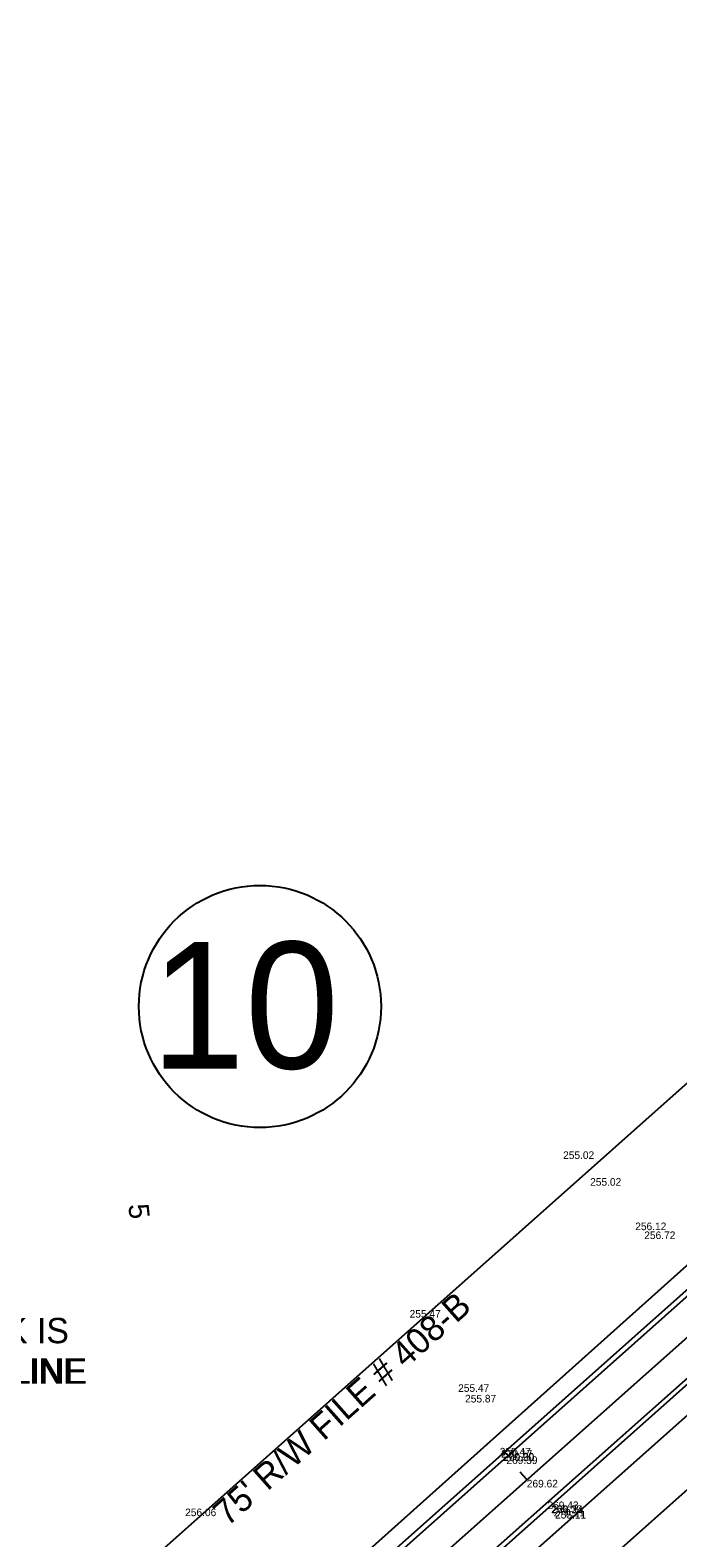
# Model space of a CAD drawing. Extents: x 49683 to 58852, y 49525 to 54803.
# Drawn here: x 53619 to 53875, y 51790 to 52385 of the extents above; entities that cross this region are included whole.
import ezdxf

# ---------------------------------------------------------------- set-up
doc = ezdxf.new("R2010")
doc.units = 0
for name, color, linetype in [('Level 1', 7, 'Continuous'), ('Level 11', 7, 'Continuous'), ('Level 13', 7, 'Continuous'), ('Level 15', 7, 'Continuous'), ('Level 19', 7, 'Continuous'), ('Level 21', 7, 'Continuous'), ('Level 25', 7, 'Continuous'), ('Level 3', 7, 'Continuous'), ('Level 32', 7, 'Continuous'), ('Level 5', 7, 'Continuous')]:
    doc.layers.add(name, color=color, linetype=linetype)

msp = doc.modelspace()

# ---------------------------------------------------------------- linework, layer by layer
at = {"layer": 'Level 1'}
for p, q in [((52544.81, 50683.3), (55534.58, 53340.86)), ((53815.54, 51812.83), (53812.88, 51815.82))]:
    msp.add_line(p, q, dxfattribs=at)
at = {"layer": 'Level 11'}
msp.add_line((53424.49, 51490.93), (53894.91, 51911.93), dxfattribs=at)
at = {"layer": 'Level 13'}
msp.add_line((53573.51, 51698.05), (53897.28, 51985.83), dxfattribs=at)
at = {"layer": 'Level 15'}
msp.add_line((53460.73, 51466.68), (53909.18, 51865.3), dxfattribs=at)
at = {"layer": 'Level 19'}
msp.add_line((52714.15, 50773.62), (54181.77, 52078.16), dxfattribs=at)
at = {"layer": 'Level 25'}
msp.add_circle((53710.13, 51999.57), 47.8, dxfattribs=at)
at = {"layer": 'Level 3'}
for p, q in [((53434.09, 51489.84), (53883.27, 51889.18)), ((53449.72, 51471.81), (53898.74, 51870.57))]:
    msp.add_line(p, q, dxfattribs=at)
at = {"layer": 'Level 5'}
for p, q in [((53432.56, 51491.2), (53881.99, 51890.68)), ((53900.07, 51869.4), (53451.19, 51470.16))]:
    msp.add_line(p, q, dxfattribs=at)

# ---------------------------------------------------------------- texts
at = {"layer": 'Level 21'}
msp.add_text('5', height=8, rotation=275.86038, dxfattribs=at).set_placement((53658.15, 51921.29))
at = {"layer": 'Level 25'}
for s, height, p in [('10', 50, (53667, 51975.08)), ('TOP OF BANK IS', 10, (53528.48, 51866.66)), ('PROPERTY LINE', 10, (53534.21, 51850.64)), ('PROPERTY LINE', 10, (53534.94, 51850.64))]:
    msp.add_text(s, height=height, dxfattribs=at).set_placement(p)
msp.add_text("75' R/W FILE # 408-B", height=10, rotation=41.63333, dxfattribs=at).set_placement((53697.32, 51794.05))
at = {"layer": 'Level 32'}
for s, p in [('255.02', (53829.8, 51939.38)), ('255.02', (53840.48, 51928.84)), ('256.12', (53858.28, 51911.29)), ('256.72', (53861.84, 51907.78)), ('255.47', (53769.22, 51876.76)), ('255.47', (53788.37, 51847.46)), ('255.87', (53791.11, 51843.28)), ('255.47', (53804.78, 51822.35)), ('270.17', (53805.33, 51821.52)), ('270.20', (53806.06, 51820.4)), ('269.30', (53806.2, 51820.12)), ('269.39', (53807.42, 51818.99)), ('269.62', (53815.47, 51809.74)), ('269.43', (53823.62, 51801.19)), ('256.06', (53680.61, 51798.4)), ('269.33', (53825.11, 51799.69)), ('270.24', (53825.3, 51799.49)), ('270.21', (53826.09, 51798.3)), ('255.11', (53826.64, 51797.47))]:
    msp.add_text(s, height=3, dxfattribs=at).set_placement(p)

doc.saveas('drawing.dxf')
